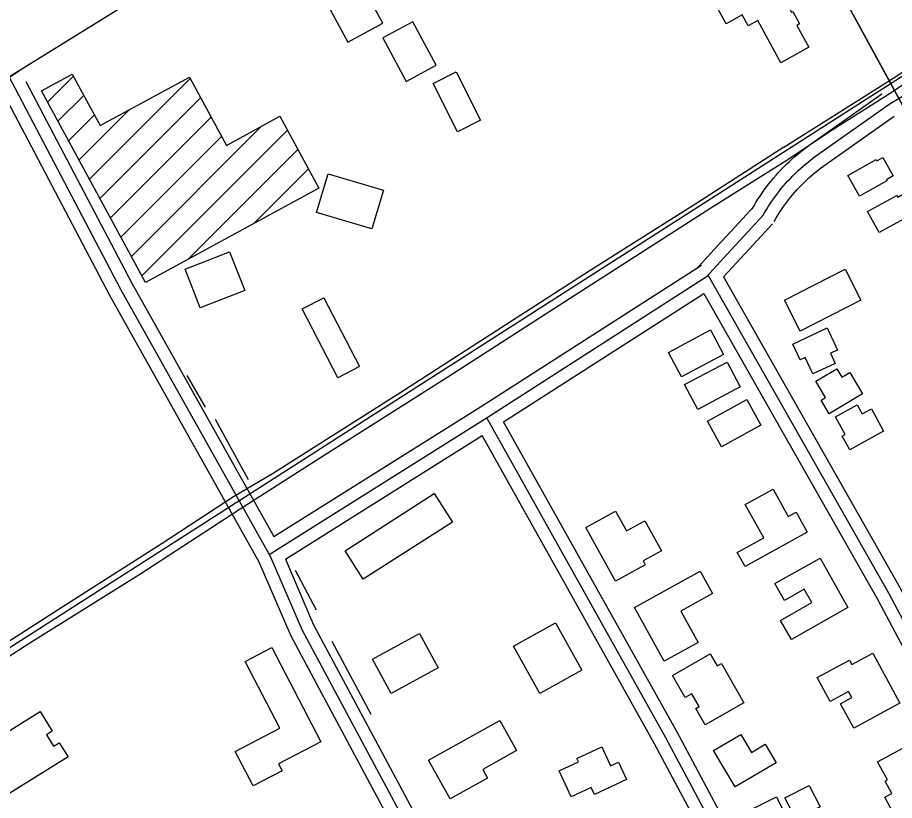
# Model space of a CAD drawing. Extents: x 3477039 to 3515015, y 546746 to 572297.
# Drawn here: x 3483632 to 3484672, y 561914 to 562842 of the extents above; entities that cross this region are included whole.
import ezdxf

# ---------------------------------------------------------------- set-up
doc = ezdxf.new("R2010")
doc.units = 0
for name, color, linetype in [('V-BLDG-OTLN', 7, 'Continuous'), ('V-RAIL-TRAK', 7, 'Continuous'), ('V-ROAD-CNTR', 7, 'Continuous'), ('V-TOPO-SHOR', 7, 'Continuous')]:
    doc.layers.add(name, color=color, linetype=linetype)

msp = doc.modelspace()

# ---------------------------------------------------------------- linework, layer by layer
at = {"layer": 'V-BLDG-OTLN'}
for p, q in [((3483667.3, 562742.1), (3483698, 562772.8)), ((3483717, 562650.4), (3483836.5, 562769.9)), ((3483679.7, 562719.2), (3483710.4, 562749.9)), ((3483729.5, 562627.5), (3483848.9, 562747)), ((3483704.6, 562673.3), (3483763.7, 562732.4)), ((3483692.2, 562696.2), (3483722.9, 562727)), ((3483741.9, 562604.6), (3483861.4, 562724)), ((3483766.8, 562558.8), (3483921.7, 562713.7)), ((3483754.4, 562581.7), (3483873.8, 562701.1)), ((3483779.3, 562535.9), (3483952.1, 562708.7)), ((3483834.7, 562555.9), (3483964.5, 562685.8)), ((3483912, 562597.9), (3483977, 562662.9))]:
    msp.add_line(p, q, dxfattribs=at)
for points in [[(3483969, 562914.4), (3484023.8, 562813.3), (3484065, 562835.6), (3484044.1, 562874.1), (3484073, 562889.8), (3484058.9, 562915.7), (3484081.1, 562927.7), (3484061.2, 562964.3)], [(3484453.8, 562869.3), (3484511.1, 562900.8), (3484528.9, 562868.3), (3484536.9, 562872.7), (3484550, 562848.7), (3484551.5, 562849.5), (3484559.7, 562834.7), (3484556.5, 562833), (3484570.8, 562807), (3484537.5, 562788.7), (3484510, 562838.9), (3484498.6, 562832.6), (3484491.6, 562845.4), (3484472.6, 562835)], [(3484128.6, 562785.8), (3484100.8, 562837.3), (3484065.1, 562818.1), (3484092.9, 562766.6)], [(3483989.4, 562640), (3483783.5, 562528.1), (3483660.1, 562755.3), (3483696.7, 562775.2), (3483729.9, 562714.1), (3483835.6, 562771.5), (3483879.5, 562690.7), (3483943.1, 562725.3)], [(3484152.3, 562777.8), (3484181.1, 562720.5), (3484153.7, 562706.7), (3484124.9, 562764)], [(3484616.9, 562654.9), (3484650.5, 562673.8), (3484651.5, 562672.2), (3484658.5, 562676.2), (3484670.8, 562654.4), (3484662.7, 562649.9), (3484663.3, 562648.7), (3484630.7, 562630.4)], [(3484000.2, 562657), (3484065.8, 562637.6), (3484052.2, 562591.5), (3483986.5, 562610.9)], [(3484640.4, 562612.3), (3484675, 562631.2), (3484676.1, 562629.1), (3484681, 562631.8), (3484692.4, 562610.9), (3484686.2, 562607.5), (3484687.3, 562605.6), (3484654, 562587.4)], [(3483883.4, 562564.5), (3483901.4, 562518.7), (3483848.6, 562497.9), (3483830.6, 562543.7)], [(3484541.7, 562507.1), (3484613.7, 562543.9), (3484632.5, 562507), (3484560.5, 562470.2)], [(3483995, 562509.9), (3484037.5, 562428.3), (3484011.9, 562415), (3483969.4, 562496.6)], [(3484575.5, 562419.6), (3484566.3, 562439), (3484560.4, 562436.2), (3484551.5, 562454.8), (3484592.2, 562474.1), (3484604.5, 562447.9), (3484596.2, 562444), (3484601.8, 562432)], [(3484469.4, 562442.7), (3484419.7, 562415.9), (3484404.1, 562444.9), (3484453.8, 562471.7)], [(3484489.2, 562404.3), (3484439, 562377.5), (3484423.3, 562406.8), (3484473.6, 562433.6)], [(3484634.5, 562395.8), (3484594.7, 562372.3), (3484585.1, 562388.5), (3484590.3, 562391.6), (3484578.8, 562410.9), (3484603.8, 562425.7), (3484609.7, 562415.7), (3484619.4, 562421.4)], [(3484513.7, 562358.8), (3484466.9, 562333.2), (3484450.3, 562363.5), (3484497, 562389.1)], [(3484659.4, 562351.7), (3484619.1, 562329.6), (3484610.3, 562345.6), (3484613.7, 562347.5), (3484602.2, 562368.6), (3484628, 562382.8), (3484633.8, 562372.2), (3484644.9, 562378.3)], [(3484147.7, 562243.8), (3484041.8, 562176.2), (3484020.3, 562209.8), (3484126.2, 562277.5)], [(3484568.8, 562231.8), (3484494.9, 562191), (3484485.8, 562207.6), (3484517.1, 562224.9), (3484495.2, 562264.5), (3484528.3, 562282.8), (3484546.2, 562250.5), (3484555.6, 562255.7)], [(3484341.1, 562173.7), (3484306.1, 562237.5), (3484341.4, 562256.9), (3484354.4, 562233.2), (3484376.2, 562245.2), (3484395.8, 562209.5), (3484374.1, 562197.7), (3484376.5, 562193.1)], [(3484583.9, 562201.1), (3484617.1, 562142.3), (3484549.9, 562104.3), (3484537, 562127.2), (3484574.3, 562148.3), (3484565.3, 562164.3), (3484541.6, 562150.9), (3484530.3, 562170.8)], [(3484363.8, 562142.3), (3484441.9, 562185.4), (3484456.4, 562159.1), (3484418.6, 562138.2), (3484439.2, 562101), (3484398.9, 562078.8)], [(3484251.3, 562040.5), (3484220.4, 562096.7), (3484270.2, 562124.1), (3484301.1, 562067.9)], [(3484130.7, 562070.7), (3484075.1, 562040.4), (3484053, 562081.1), (3484108.5, 562111.4)], [(3483933.5, 562094.9), (3483991.7, 561983.2), (3483941.2, 561956.9), (3483945.6, 561948.6), (3483911.4, 561930.8), (3483890.1, 561971.8), (3483942.9, 561999.3), (3483901.7, 562078.4)], [(3484408.7, 562061.9), (3484453.6, 562087.6), (3484461.8, 562073.2), (3484466.9, 562076.1), (3484493.6, 562029.3), (3484447.6, 562003.1), (3484436.5, 562022.6), (3484440.5, 562025), (3484431.9, 562040.1), (3484423.8, 562035.5)], [(3484646.6, 562088.3), (3484678.8, 562029), (3484624, 561999.2), (3484608.2, 562028.1), (3484621.7, 562035.5), (3484617.7, 562042.8), (3484596.1, 562031), (3484580.7, 562059.2), (3484618.9, 562080), (3484621.7, 562074.7)], [(3483546.1, 561948.9), (3483658.5, 562018.9), (3483672.9, 561995.7), (3483666.2, 561991.5), (3483674.6, 561977.9), (3483681.2, 561982), (3483691.7, 561965.2), (3483610.9, 561914.9), (3483592.5, 561944.3), (3483561.1, 561924.8)], [(3484119.4, 561961.2), (3484203.9, 562008.4), (3484223.9, 561972.7), (3484183.8, 561950.3), (3484189.5, 561940.1), (3484145, 561915.3)], [(3484531.8, 561958.1), (3484483.3, 561929.5), (3484457.7, 561972.9), (3484490.1, 561991.9), (3484502.6, 561970.6), (3484518.8, 561980.2)], [(3484701.9, 561986.4), (3484728.6, 561937.1), (3484710.7, 561927.4), (3484720.9, 561908.8), (3484678, 561885.5), (3484660.8, 561917.3), (3484669.1, 561921.8), (3484661.2, 561936.4), (3484663.9, 561937.8), (3484652.2, 561959.5)], [(3484312.4, 561928.8), (3484288.8, 561917.8), (3484274.3, 561948.8), (3484297.3, 561959.5), (3484295.5, 561963.4), (3484325, 561977.2), (3484335.5, 561954.6), (3484344.7, 561958.9), (3484354.2, 561938.4), (3484316.3, 561920.6)], [(3484571.1, 561931.3), (3484583.9, 561905.9), (3484547.4, 561887.5), (3484551.7, 561878.9), (3484518.3, 561862.1), (3484504.9, 561888.7), (3484510, 561891.3), (3484503.9, 561903.5), (3484532.2, 561917.7), (3484543.9, 561894.4), (3484551.5, 561898.3), (3484542.2, 561916.8)]]:
    msp.add_lwpolyline(points, close=True, dxfattribs=at)
at = {"layer": 'V-RAIL-TRAK'}
for points in [[(3486336.9, 563821), (3486189.2, 563726.7), (3486020.9, 563620.2), (3485849.6, 563509.2), (3485693.1, 563410.2), (3485543.1, 563314.7), (3485360.6, 563196.8), (3485337, 563181.2), (3485335.2, 563180), (3485272.6, 563139.8), (3485175.2, 563077.1), (3485019.8, 562977.5), (3484852.7, 562870.5), (3484705.7, 562777.9), (3484670.6, 562754.6), (3484668.5, 562753.1), (3484594, 562706), (3484546.8, 562674.3)], [(3484541.1, 562688.4), (3484662.1, 562764.9), (3484663.9, 562766.1), (3484757.2, 562826.5), (3484897.8, 562916.9), (3485049, 563012.3), (3485151.2, 563079.7), (3485243.9, 563138.4), (3485329.4, 563193.7), (3485330.1, 563194.2), (3485458.3, 563279.4), (3485511.6, 563321), (3485556.6, 563362), (3485588.6, 563393.3), (3485626.1, 563438), (3485677.1, 563494.2), (3485710.4, 563531.3), (3485769.1, 563588.7), (3485812.3, 563623.3), (3485889.7, 563675.7), (3485991.3, 563739.6), (3486092.9, 563805.8)], [(3484541.1, 562688.4), (3484436.7, 562621.5), (3484310, 562541.3), (3484182.1, 562459.3), (3484086.5, 562397.6), (3483934.4, 562301.1), (3483888.1, 562273.7), (3483803.2, 562218.4), (3483691.2, 562146.9), (3483580.9, 562076.5), (3483447.1, 561989.3), (3483361.6, 561933.4), (3483313.2, 561894.4), (3483281.5, 561867)], [(3484546.8, 562674.3), (3484454.2, 562616.1), (3484292.1, 562512), (3484142.3, 562415.5), (3483992.6, 562320.7), (3483895.8, 562259), (3483776.7, 562181.6), (3483646.5, 562100.2), (3483565.1, 562047.9)]]:
    msp.add_lwpolyline(points, dxfattribs=at)
at = {"layer": 'V-ROAD-CNTR'}
for points in [[(3484732.1, 562645.7), (3484666.6, 562766.6), (3484567.7, 562947.5), (3484396.2, 563261.4), (3484186, 563654.6), (3483902.4, 564179.7), (3483759.1, 564437), (3483573.9, 564786.7), (3483343.7, 565203.6), (3482914.2, 565989.7)], [(3488866.8, 565455.1), (3488142.9, 564993.4), (3486940.9, 564218.7), (3485282.8, 563157.9), (3483077, 561745.8), (3481219.6, 560560.8)], [(3485962.7, 564261.9), (3485636.4, 564051.6), (3485298.5, 563828.9), (3485097.1, 563703.3), (3484634.4, 563405.8), (3484394.1, 563259.3), (3483915, 562953.5), (3483626.7, 562774.8), (3483590.4, 562752.2)], [(3483708.9, 563896.4), (3483472.3, 563763.6), (3483172.6, 563603.2), (3483394.3, 563185.4), (3483620.7, 562774.1), (3483754.1, 562520), (3483931.5, 562203.5), (3483969.4, 562115.4), (3484084, 561901.7), (3484247.8, 561597.5), (3484379.8, 561352.4), (3484495.3, 561137.1), (3484539.7, 561072.1)], [(3484410.1, 563269.1), (3483915, 562953.5), (3483633.7, 562779.2)], [(3484684.3, 562733.9), (3484567.7, 562947.5), (3484403.4, 563248.2)], [(3484578.6, 562677.8), (3484667.2, 562740.5), (3484832.5, 562838.2), (3484969, 562926.4), (3485044.6, 562977.6), (3485255.3, 563109.4), (3485340.7, 563167.2)], [(3482932.9, 562334.4), (3483261.4, 562539.7), (3483633.7, 562779.2)], [(3483641.6, 562766.4), (3483767.3, 562527.2), (3483935.8, 562226.5)], [(3483616, 562750.8), (3483740.9, 562512.9), (3483918.1, 562196.8), (3483955.9, 562108.8), (3484070.8, 561894.6), (3484091.5, 561856.3)], [(3484570, 562690), (3484657.4, 562752)], [(3484587.3, 562665.5), (3484671.8, 562725.4)], [(3484503.5, 562615.3), (3484505.6, 562619.1), (3484507.9, 562622.9), (3484510.3, 562626.7), (3484512.7, 562630.4), (3484515.2, 562634.1), (3484517.8, 562637.8), (3484520.5, 562641.4), (3484523.2, 562644.9), (3484526, 562648.4), (3484528.9, 562651.9), (3484531.8, 562655.3), (3484534.8, 562658.6), (3484537.8, 562661.9), (3484540.9, 562665.1), (3484544.1, 562668.2), (3484547.3, 562671.3), (3484550.6, 562674.3), (3484554, 562677.3), (3484557.4, 562680.2), (3484560.8, 562683), (3484564.3, 562685.8), (3484567.9, 562688.5), (3484569.7, 562689.9)], [(3484516.5, 562607.9), (3484518.6, 562611.5), (3484520.7, 562615.1), (3484522.9, 562618.6), (3484525.2, 562622.1), (3484527.6, 562625.6), (3484530, 562629), (3484532.5, 562632.4), (3484535, 562635.7), (3484537.6, 562639), (3484540.3, 562642.2), (3484543, 562645.3), (3484545.8, 562648.5), (3484548.7, 562651.5), (3484551.6, 562654.5), (3484554.6, 562657.5), (3484557.6, 562660.4), (3484560.7, 562663.2), (3484563.8, 562666), (3484567, 562668.7), (3484570.2, 562671.3), (3484573.5, 562673.9), (3484576.8, 562676.5), (3484578.6, 562677.8)], [(3484529.5, 562600.4), (3484531.5, 562603.9), (3484533.5, 562607.2), (3484535.6, 562610.5), (3484537.7, 562613.8), (3484539.9, 562617), (3484542.1, 562620.2), (3484544.5, 562623.3), (3484546.8, 562626.4), (3484549.3, 562629.5), (3484551.8, 562632.5), (3484554.3, 562635.4), (3484556.9, 562638.3), (3484559.6, 562641.2), (3484562.3, 562644), (3484565, 562646.7), (3484567.9, 562649.4), (3484570.7, 562652.1), (3484573.6, 562654.7), (3484576.6, 562657.2), (3484579.6, 562659.7), (3484582.7, 562662.1), (3484585.8, 562664.4), (3484587.5, 562665.7)], [(3484437.8, 562544.7), (3484462.7, 562571.8), (3484487.7, 562598.8), (3484505.5, 562618.1)], [(3484448.8, 562534.5), (3484473.7, 562561.6), (3484498.7, 562588.6), (3484516.5, 562607.9)], [(3484469.3, 562534.7), (3484484.7, 562551.4), (3484509.7, 562578.4), (3484527.5, 562597.7)], [(3483935.8, 562226.5), (3484180.9, 562380.6), (3484443.1, 562548.7)], [(3483930.4, 562205.4), (3484188.9, 562368), (3484451.2, 562536.1)], [(3484451.2, 562536.1), (3484665.7, 562158.9), (3484803.7, 561899.5), (3484925.9, 561678.8), (3485045.1, 561466.8)], [(3484469.3, 562534.7), (3484678.8, 562166.2), (3484809.1, 561921.2)], [(3484208.4, 562362.6), (3484446, 562514.9)], [(3484446, 562514.9), (3484652.5, 562151.7), (3484782.7, 561906.9)], [(3484791.3, 561270.4), (3484716.7, 561407.9), (3484618.9, 561585.9), (3484527.1, 561751.5), (3484400.8, 561988), (3484188.4, 562367.6)], [(3484533.7, 561770.9), (3484413.9, 561995.2), (3484208.4, 562362.6)], [(3483949.5, 562199.7), (3484183, 562346.5)], [(3484507.4, 561756.5), (3484387.6, 561980.8), (3484183, 562346.5)], [(3483949.5, 562199.7), (3483982.9, 562121.9), (3484097.2, 561908.8), (3484253.8, 561618.1)]]:
    msp.add_lwpolyline(points, dxfattribs=at)
at = {"layer": 'V-TOPO-SHOR'}
for p, q in [((3483854.6, 562380.1), (3483833.1, 562417.8)), ((3483905.7, 562294), (3483866.8, 562365.3)), ((3483986.4, 562139.1), (3483961.4, 562186.2)), ((3484051.4, 562015.4), (3484004.9, 562102))]:
    msp.add_line(p, q, dxfattribs=at)

doc.saveas('drawing.dxf')
